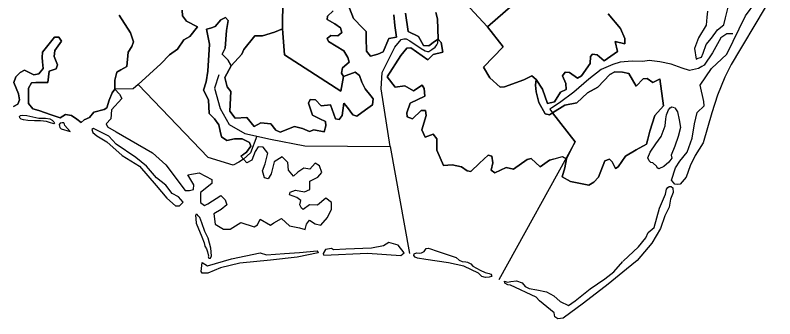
# Model space of a CAD drawing. Extents: x 1695041 to 1706254, y 786537 to 798223.
# Drawn here: x 1705452 to 1705600.4, y 794280.3 to 794339.6 of the extents above; entities that cross this region are included whole.
import ezdxf

# ---------------------------------------------------------------- set-up
doc = ezdxf.new("R2010")
doc.units = 0
doc.layers.add('Old_Level_20', color=7, linetype='Continuous')

msp = doc.modelspace()

# ---------------------------------------------------------------- linework, layer by layer
at = {"layer": 'Old_Level_20'}
for points in [[(1705549.32, 794341.72), (1705544.3, 794337.36), (1705535.68, 794346.69)], [(1705535.68, 794346.69), (1705544.3, 794337.36), (1705547.4, 794333.43), (1705543.54, 794329.5), (1705544.74, 794327.38), (1705546.8, 794325.59), (1705547.64, 794325.65), (1705551.4, 794327.01), (1705552.96, 794327.77), (1705553.84, 794327.05), (1705553.69, 794325.98), (1705553.81, 794324.63), (1705554.36, 794322.56), (1705555.6, 794320.36), (1705556.43, 794320.15), (1705556.98, 794320.56)], [(1705600.44, 794344.41), (1705596.9, 794338.42), (1705593.73, 794333.03), (1705591.9, 794330), (1705590.65, 794327.51), (1705589.21, 794323.98), (1705588.15, 794320.58), (1705586.41, 794314.67), (1705584.88, 794312.21), (1705583.92, 794310.17), (1705583.14, 794307.97), (1705581.92, 794306.62), (1705581.48, 794306.52), (1705580.91, 794306.6), (1705580.56, 794306.97), (1705580.23, 794307.39), (1705581.06, 794309.77), (1705581.91, 794311.1), (1705583.31, 794312.85), (1705584.29, 794315.63), (1705584.73, 794318.38), (1705585.29, 794320.64), (1705586.63, 794321.9), (1705586.56, 794322.78), (1705585.84, 794325.95), (1705588.08, 794329.21), (1705591.06, 794332), (1705594.68, 794339.51), (1705598.75, 794345.07)], [(1705504.35, 794342.96), (1705504.27, 794336.95), (1705502.71, 794336.35), (1705500.34, 794335.62), (1705498.86, 794335.6), (1705496.71, 794332.96), (1705496.33, 794332.01), (1705494.21, 794329.75), (1705493.6, 794330.88), (1705492.44, 794332.04), (1705493.04, 794333.2), (1705493.29, 794336.64), (1705493.64, 794338.63), (1705493.11, 794339.2), (1705492.24, 794338.76), (1705491.12, 794337.44), (1705490.21, 794337.07), (1705489.41, 794336.93), (1705489.99, 794334), (1705489.69, 794328.67), (1705489.32, 794326.58), (1705488.83, 794324.95), (1705489.81, 794323.07), (1705489.96, 794320.42), (1705490.97, 794319.35), (1705491.85, 794318.2), (1705492.1, 794316.94), (1705492.34, 794315.85), (1705493.38, 794315.15), (1705494.87, 794315.44), (1705496.41, 794315.49), (1705497.83, 794314.76), (1705498.09, 794314.03), (1705497.22, 794312.89), (1705496.2, 794312.1)], [(1705516.16, 794327.65), (1705515.64, 794324.76), (1705504.68, 794331.87), (1705504.27, 794336.95), (1705504.35, 794342.96)], [(1705570.27, 794337.06), (1705571.12, 794335.06), (1705571.14, 794334.01), (1705569.26, 794334.49), (1705569.73, 794332.54), (1705567.13, 794330.72), (1705565.7, 794331.92), (1705564.84, 794332.03), (1705564.4, 794331.58), (1705564.35, 794330.22), (1705562.65, 794327.78), (1705561.87, 794327.31), (1705560.32, 794328.43), (1705559.5, 794328.47), (1705558.94, 794327.79), (1705559.58, 794326.3), (1705559.68, 794325.11), (1705558.57, 794324.62), (1705557.37, 794322.67), (1705556.04, 794322.4), (1705555.05, 794325.19), (1705553.84, 794327.05), (1705552.96, 794327.77), (1705551.4, 794327.01), (1705547.64, 794325.65), (1705546.8, 794325.59), (1705544.74, 794327.38), (1705543.54, 794329.5), (1705547.4, 794333.43), (1705544.3, 794337.36), (1705549.32, 794341.72)], [(1705587.26, 794340.4), (1705587.15, 794339.26), (1705587.05, 794337.68), (1705585.51, 794335.24), (1705584.76, 794333.1), (1705585.1, 794331.07), (1705585.3, 794331.19), (1705586.13, 794331.42), (1705586.44, 794332.22), (1705587.02, 794333.91), (1705588.04, 794335.14), (1705589.27, 794336.77), (1705590.46, 794337.74), (1705590.79, 794339.1), (1705591.67, 794342.48)], [(1705484.67, 794340.6), (1705484.74, 794339.49), (1705485.49, 794338.44), (1705487.65, 794337.36), (1705486.18, 794335.48), (1705484.99, 794334.84), (1705483.75, 794333.02), (1705482.17, 794331.87), (1705480.46, 794330.11), (1705476.09, 794326.11), (1705475.07, 794325.21), (1705471.51, 794325.16), (1705471.47, 794326.91), (1705471.89, 794328.49), (1705472.65, 794328.96), (1705473.84, 794329.6), (1705474.1, 794332.42), (1705474.84, 794333.5), (1705475.12, 794334.46), (1705474.58, 794336.17), (1705472.32, 794339.66)], [(1705499.27, 794315.98), (1705498.02, 794312.72), (1705496.67, 794311.47), (1705495.72, 794310.9), (1705494.59, 794310.32), (1705489.75, 794311.8), (1705476.09, 794326.11), (1705480.46, 794330.11), (1705482.17, 794331.87), (1705483.75, 794333.02), (1705484.99, 794334.84), (1705486.18, 794335.48), (1705487.65, 794337.36), (1705485.49, 794338.44), (1705484.74, 794339.49), (1705484.67, 794340.6)], [(1705493.42, 794325.62), (1705494.14, 794324.74), (1705493.96, 794320.9), (1705495, 794319.5), (1705497.28, 794319.64), (1705498.72, 794317.87), (1705500.04, 794318.58), (1705501.97, 794318.42), (1705502.93, 794317.15), (1705503.77, 794316.77), (1705506.61, 794317.87), (1705508.16, 794317.48), (1705509.56, 794316.91), (1705510.41, 794317.25), (1705512.4, 794316.86), (1705512.74, 794318.03), (1705512.66, 794318.87), (1705511.57, 794319.37), (1705510.09, 794320.07), (1705509.33, 794322.44), (1705509.67, 794323.18), (1705510.69, 794323.09), (1705511.84, 794321.93), (1705513.65, 794322.13), (1705514.64, 794319.36), (1705515.33, 794319.25), (1705515.9, 794320.04), (1705516.26, 794322.47), (1705516.98, 794321.57), (1705518.02, 794320.16), (1705518.78, 794319.92), (1705520.5, 794321.13), (1705521.83, 794322.11), (1705522, 794323.28), (1705521.54, 794323.89), (1705520.43, 794325.26), (1705519.74, 794326.53), (1705519.29, 794327.85), (1705518.45, 794328.5), (1705516.16, 794327.65), (1705515.76, 794328.29), (1705516, 794329.33), (1705517.26, 794330.44), (1705517.04, 794331.38), (1705516.24, 794332.67), (1705513.26, 794334.51), (1705513.01, 794335.07), (1705513.7, 794335.66), (1705515.06, 794335.6), (1705515.87, 794336.27), (1705515.59, 794337.17), (1705514.5, 794337.93), (1705513, 794338.8), (1705513.04, 794339.45), (1705514.16, 794340.49)], [(1705514.16, 794340.49), (1705513.04, 794339.45), (1705513, 794338.8), (1705514.5, 794337.93), (1705515.59, 794337.17), (1705515.87, 794336.27), (1705515.06, 794335.6), (1705513.7, 794335.66), (1705513.01, 794335.07), (1705513.26, 794334.51), (1705516.24, 794332.67), (1705517.04, 794331.38), (1705517.26, 794330.44), (1705516, 794329.33), (1705515.76, 794328.29), (1705516.16, 794327.65)], [(1705517.37, 794341.01), (1705518.1, 794338.96), (1705519.97, 794337.07), (1705520.6, 794336.47), (1705520.58, 794335.21), (1705520.68, 794332.61), (1705521.45, 794331.65), (1705522.9, 794332), (1705523.95, 794332.45), (1705525.06, 794335.08), (1705526.56, 794335.37), (1705526.22, 794337.65), (1705526.03, 794339.68)], [(1705526.03, 794339.68), (1705526.22, 794337.65), (1705526.56, 794335.37), (1705525.06, 794335.08), (1705523.95, 794332.45), (1705522.9, 794332), (1705521.45, 794331.65), (1705520.68, 794332.61), (1705520.58, 794335.21), (1705520.6, 794336.47), (1705519.97, 794337.07), (1705518.1, 794338.96), (1705517.37, 794341.01)], [(1705557.19, 794311.48), (1705556.44, 794311.27), (1705554.58, 794309.99), (1705552.81, 794311.6), (1705552.05, 794311.41), (1705549.39, 794309.56), (1705547.98, 794309.87), (1705545.73, 794308.79), (1705545.04, 794309.35), (1705545.33, 794310.77), (1705545.15, 794312.08), (1705544.42, 794312.26), (1705542.73, 794310.72), (1705541.07, 794309.11), (1705540.32, 794309.19), (1705539.2, 794310.02), (1705537.41, 794310.37), (1705535.73, 794310.25), (1705534.42, 794313.28), (1705534.39, 794315.48), (1705533.67, 794316.38), (1705532.1, 794315.79), (1705531.5, 794317.2), (1705532.34, 794320.01), (1705532.19, 794320.98), (1705531.37, 794321.03), (1705529.65, 794319.37), (1705528.64, 794319.74), (1705528.57, 794320.58), (1705529.18, 794322.46), (1705532.04, 794323.82), (1705531.94, 794325.28), (1705531.54, 794325.93), (1705529.85, 794324.82), (1705528.17, 794325.84), (1705526.29, 794325.6), (1705524.72, 794327.59), (1705527.36, 794331.76), (1705528.52, 794333.17), (1705529.36, 794333.24), (1705532.62, 794330.94), (1705533.69, 794331.93), (1705535.61, 794332.38), (1705535.24, 794334.29), (1705534.67, 794334.93), (1705534.52, 794338.94), (1705534.2, 794340.17)], [(1705534.2, 794340.17), (1705534.52, 794338.94), (1705534.67, 794334.93), (1705533.96, 794334.5), (1705532.82, 794333.64), (1705531.8, 794333.73), (1705530.83, 794335.46), (1705528.8, 794336.46), (1705528.27, 794340.06)], [(1705528.27, 794340.06), (1705528.8, 794336.46), (1705530.83, 794335.46), (1705531.8, 794333.73), (1705532.82, 794333.64), (1705533.96, 794334.5), (1705534.67, 794334.93), (1705535.24, 794334.29), (1705535.61, 794332.38), (1705533.69, 794331.93), (1705532.62, 794330.94)], [(1705571.14, 794334.01), (1705571.12, 794335.06), (1705570.27, 794337.06), (1705567.91, 794339.93)], [(1705567.91, 794339.93), (1705570.27, 794337.06)], [(1705472.32, 794339.66), (1705474.58, 794336.17), (1705475.12, 794334.46), (1705474.84, 794333.5), (1705474.1, 794332.42), (1705473.84, 794329.6), (1705472.65, 794328.96), (1705471.89, 794328.49), (1705471.47, 794326.91), (1705471.51, 794325.16), (1705470.97, 794324.47), (1705470.37, 794323.04), (1705469.91, 794321.52), (1705469.4, 794321.21), (1705467.43, 794320.71), (1705466.53, 794319.62), (1705465.5, 794319.17), (1705464.94, 794318.65), (1705464.11, 794319.29), (1705463.03, 794320.04), (1705461.87, 794320.21), (1705460.8, 794319.55), (1705459.09, 794320.18), (1705456.67, 794320.98), (1705455.49, 794321.32), (1705454.65, 794322.39), (1705454.62, 794325.38), (1705455.19, 794326.44), (1705456.06, 794326.45), (1705458.41, 794326.48), (1705458.7, 794328.69), (1705460.06, 794329.18), (1705460.29, 794329.94), (1705459.62, 794331.57), (1705459.78, 794332.73), (1705461.07, 794334.59), (1705460.59, 794335.36), (1705459.72, 794335.35), (1705457.36, 794332.38), (1705457.29, 794331.37), (1705457.37, 794330.53), (1705457.51, 794329.2), (1705456.67, 794328.15), (1705455.65, 794327.96), (1705453.84, 794328.88), (1705452.98, 794328.44), (1705452.19, 794327.6), (1705451.77, 794326.45), (1705452.69, 794324.28), (1705452.9, 794323.08), (1705452.55, 794322.25), (1705451.69, 794321.8)], [(1705485.79, 794308.42), (1705488.01, 794308.79), (1705490.44, 794307.53), (1705490.48, 794306.76), (1705488.25, 794304.97), (1705488.23, 794303.02), (1705489.02, 794302.44), (1705489.7, 794302.76), (1705492.21, 794304.37), (1705493.05, 794303.56), (1705493.41, 794302.54), (1705492.28, 794301.68), (1705490.82, 794300.79), (1705491.1, 794298.76), (1705492.73, 794297.81), (1705494.04, 794297.81), (1705496.11, 794299.14), (1705498.74, 794298.26), (1705499.38, 794298.65), (1705499.92, 794299.77), (1705501.94, 794298.61), (1705502.54, 794299.06), (1705504.04, 794299.88), (1705505.62, 794298.44), (1705507.6, 794298.05), (1705508.67, 794297.73), (1705508.92, 794298.76), (1705509.56, 794299.58), (1705510.63, 794298.82), (1705511.73, 794298.59), (1705513.08, 794300.11), (1705513.85, 794301.72), (1705513.83, 794303.04), (1705512.72, 794303.87), (1705511.08, 794302.53), (1705509.56, 794302.58), (1705508.3, 794301.65), (1705507.97, 794301.89), (1705507.64, 794302.58), (1705507.84, 794303.4), (1705507.05, 794303.98), (1705505.65, 794304.55), (1705505.77, 794305.07), (1705506.78, 794305.41), (1705508.57, 794305.08), (1705509.57, 794305.59), (1705509.62, 794307.22), (1705511.17, 794307.97), (1705511.94, 794308.88), (1705511.48, 794310.19), (1705510.62, 794310.74), (1705509.62, 794309.51), (1705508.42, 794309.76), (1705507.24, 794308.96), (1705506.4, 794308.19), (1705505.42, 794309.36), (1705505.29, 794310.87), (1705504.18, 794311.97), (1705502.62, 794310.94), (1705502.02, 794308.63), (1705501.46, 794307.68), (1705500.74, 794307.86), (1705500.35, 794309.21), (1705500.9, 794310.6), (1705501.38, 794312.67), (1705500.5, 794313.82), (1705499.49, 794313.91), (1705498.89, 794313.02), (1705498.27, 794311.31), (1705497.28, 794310.8), (1705496.15, 794312.06), (1705497.22, 794312.89), (1705498.09, 794314.03), (1705497.83, 794314.76), (1705496.41, 794315.49), (1705494.87, 794315.44), (1705493.38, 794315.15), (1705492.34, 794315.85), (1705492.1, 794316.94), (1705491.85, 794318.2), (1705490.97, 794319.35), (1705489.96, 794320.42), (1705489.81, 794323.07), (1705488.83, 794324.95), (1705489.32, 794326.58), (1705489.69, 794328.67), (1705489.99, 794334), (1705489.41, 794336.93), (1705490.21, 794337.07), (1705491.12, 794337.44), (1705492.24, 794338.76), (1705493.11, 794339.2), (1705493.64, 794338.63), (1705493.29, 794336.64), (1705493.04, 794333.2), (1705492.44, 794332.04), (1705493.6, 794330.88), (1705494.21, 794329.75), (1705492.97, 794327.48), (1705493.42, 794325.62)], [(1705519.29, 794327.85), (1705519.74, 794326.53), (1705520.43, 794325.26), (1705521.54, 794323.89), (1705522, 794323.28), (1705521.83, 794322.11), (1705520.5, 794321.13), (1705518.78, 794319.92), (1705518.02, 794320.16), (1705516.98, 794321.57), (1705516.26, 794322.47), (1705515.9, 794320.04), (1705515.33, 794319.25), (1705514.64, 794319.36), (1705513.65, 794322.13), (1705511.84, 794321.93), (1705510.69, 794323.09), (1705509.67, 794323.18), (1705509.33, 794322.44), (1705510.09, 794320.07), (1705511.57, 794319.37), (1705512.66, 794318.87), (1705512.74, 794318.03), (1705512.4, 794316.86), (1705510.41, 794317.25), (1705509.56, 794316.91), (1705508.16, 794317.48), (1705506.61, 794317.87), (1705503.77, 794316.77), (1705502.93, 794317.15), (1705501.97, 794318.42), (1705500.04, 794318.58), (1705498.72, 794317.87), (1705497.28, 794319.64), (1705495, 794319.5), (1705493.96, 794320.9), (1705494.14, 794324.74), (1705493.42, 794325.62), (1705492.97, 794327.48), (1705494.21, 794329.75), (1705496.33, 794332.01), (1705496.71, 794332.96), (1705498.86, 794335.6), (1705500.34, 794335.62), (1705502.71, 794336.35), (1705504.27, 794336.95), (1705504.68, 794331.87), (1705515.64, 794324.76), (1705516.16, 794327.65), (1705518.45, 794328.5), (1705519.29, 794327.85)], [(1705592.23, 794336.01), (1705591.04, 794335.98), (1705589.86, 794335.19), (1705588.24, 794332.25), (1705586.66, 794329.86), (1705586.2, 794329.59), (1705585.55, 794329.19), (1705583.74, 794328.84), (1705582.33, 794329.27), (1705580.2, 794330.04), (1705578, 794330.55), (1705575.91, 794330.76), (1705574.63, 794330.58), (1705572.54, 794330.62), (1705570.2, 794330.44), (1705568.79, 794329.98), (1705566.5, 794329), (1705564.13, 794327.12), (1705561.18, 794324.62), (1705558.4, 794322.52), (1705556.86, 794321.55), (1705556.49, 794321.29), (1705556.98, 794320.56)], [(1705451.69, 794321.8), (1705452.55, 794322.25), (1705452.9, 794323.08), (1705452.69, 794324.28), (1705451.77, 794326.45), (1705452.19, 794327.6), (1705452.98, 794328.44), (1705453.84, 794328.88), (1705455.65, 794327.96), (1705456.67, 794328.15), (1705457.51, 794329.2), (1705457.37, 794330.53), (1705457.29, 794331.37), (1705457.36, 794332.38), (1705459.72, 794335.35), (1705460.59, 794335.36), (1705461.07, 794334.59), (1705459.78, 794332.73), (1705459.62, 794331.57), (1705460.29, 794329.94), (1705460.06, 794329.18), (1705458.7, 794328.69), (1705458.41, 794326.48), (1705456.06, 794326.45), (1705455.19, 794326.44), (1705454.62, 794325.38), (1705454.65, 794322.39), (1705455.49, 794321.32), (1705456.67, 794320.98), (1705459.09, 794320.18), (1705460.8, 794319.55), (1705461.87, 794320.21), (1705463.03, 794320.04), (1705464.11, 794319.29), (1705464.94, 794318.65), (1705465.5, 794319.17), (1705466.53, 794319.62), (1705467.43, 794320.71), (1705469.4, 794321.21), (1705469.91, 794321.52), (1705470.37, 794323.04), (1705470.97, 794324.47), (1705471.51, 794325.16), (1705472.44, 794324.22), (1705472.89, 794323.35), (1705470.85, 794321.12), (1705470.72, 794319.36), (1705469.84, 794318.38), (1705470.09, 794317.83), (1705471.77, 794316.82), (1705478.83, 794312.75), (1705481.44, 794310.36), (1705485.23, 794305.34), (1705486.1, 794305.34), (1705486.86, 794305.54), (1705486.91, 794306.45), (1705485.79, 794308.42)], [(1705525.3, 794313.95), (1705523.54, 794325.24), (1705523.72, 794328.46), (1705526.18, 794333.37), (1705527.42, 794334.87), (1705527.96, 794335.04), (1705528.44, 794335), (1705529.11, 794334.63), (1705531.34, 794333.1), (1705532.13, 794332.66), (1705532.61, 794332.53), (1705532.85, 794332.53), (1705533.46, 794332.93), (1705534.09, 794333.4), (1705534.43, 794333.82), (1705534.59, 794334.24), (1705534.67, 794334.93)], [(1705532.62, 794330.94), (1705529.36, 794333.24), (1705528.52, 794333.17), (1705527.36, 794331.76), (1705524.72, 794327.59), (1705526.29, 794325.6), (1705528.17, 794325.84), (1705529.85, 794324.82), (1705531.54, 794325.93), (1705531.94, 794325.28), (1705532.04, 794323.82), (1705529.18, 794322.46), (1705528.57, 794320.58), (1705528.64, 794319.74), (1705529.65, 794319.37), (1705531.37, 794321.03), (1705532.19, 794320.98), (1705532.34, 794320.01), (1705531.5, 794317.2), (1705532.1, 794315.79), (1705533.67, 794316.38), (1705534.39, 794315.48), (1705534.42, 794313.28), (1705535.73, 794310.25), (1705537.41, 794310.37), (1705539.2, 794310.02), (1705540.32, 794309.19), (1705541.07, 794309.11), (1705542.73, 794310.72), (1705544.42, 794312.26), (1705545.15, 794312.08), (1705545.33, 794310.77), (1705545.04, 794309.35), (1705545.73, 794308.79), (1705547.98, 794309.87), (1705549.39, 794309.56), (1705552.05, 794311.41), (1705552.81, 794311.6), (1705554.58, 794309.99), (1705556.44, 794311.27), (1705558.99, 794311.99), (1705559.71, 794311.53), (1705559.44, 794309.78), (1705558.91, 794308.04), (1705560.51, 794307.13), (1705564.1, 794306.42), (1705565.07, 794307), (1705565.97, 794307.98), (1705567.2, 794311.19), (1705568.16, 794311.49), (1705568.65, 794310.98), (1705569.33, 794309.7), (1705569.85, 794310.01), (1705571.24, 794312.07), (1705573.38, 794313.34), (1705575.37, 794314.43), (1705575.66, 794315.4), (1705576.04, 794316.96), (1705577.02, 794320.03), (1705578.7, 794321.92), (1705577.99, 794327.2), (1705577.92, 794327.16), (1705576.59, 794326.46), (1705575.5, 794327.24), (1705574.72, 794327.22), (1705573.37, 794325.79), (1705571.91, 794328.22), (1705570.69, 794328.48), (1705569.16, 794328.54), (1705568.21, 794328.06), (1705565.83, 794325.58), (1705563.85, 794324.48), (1705561.77, 794322.53), (1705559.43, 794322.03), (1705556.98, 794320.56), (1705556.43, 794320.15), (1705555.6, 794320.36), (1705554.36, 794322.56), (1705553.81, 794324.63), (1705553.69, 794325.98), (1705553.84, 794327.05), (1705555.05, 794325.19), (1705556.04, 794322.4), (1705557.37, 794322.67), (1705558.57, 794324.62), (1705559.68, 794325.11), (1705559.58, 794326.3), (1705558.94, 794327.79), (1705559.5, 794328.47), (1705560.32, 794328.43), (1705561.87, 794327.31), (1705562.65, 794327.78), (1705564.35, 794330.22), (1705564.4, 794331.58), (1705564.84, 794332.03), (1705565.7, 794331.92), (1705567.13, 794330.72), (1705569.73, 794332.54), (1705569.26, 794334.49), (1705571.14, 794334.01)], [(1705577.99, 794327.2), (1705578.7, 794321.92), (1705577.02, 794320.03), (1705576.04, 794316.96), (1705575.66, 794315.4), (1705575.37, 794314.43), (1705573.38, 794313.34), (1705571.24, 794312.07), (1705569.85, 794310.01), (1705569.33, 794309.7), (1705568.65, 794310.98), (1705568.16, 794311.49), (1705567.2, 794311.19), (1705565.97, 794307.98), (1705565.07, 794307), (1705564.1, 794306.42), (1705560.51, 794307.13), (1705558.91, 794308.04), (1705559.44, 794309.78), (1705559.71, 794311.53), (1705559.71, 794311.53), (1705561.46, 794314.88), (1705556.98, 794320.56), (1705559.43, 794322.03), (1705561.77, 794322.53), (1705563.85, 794324.48), (1705565.83, 794325.58), (1705568.21, 794328.06), (1705569.16, 794328.54), (1705570.69, 794328.48), (1705571.91, 794328.22), (1705573.37, 794325.79), (1705574.72, 794327.22), (1705575.5, 794327.24), (1705576.59, 794326.46), (1705577.92, 794327.16), (1705577.99, 794327.2)], [(1705491.85, 794328), (1705491, 794325.38), (1705492.09, 794321.39), (1705493.84, 794318.26), (1705496.91, 794316.52), (1705501.89, 794315.39), (1705508.64, 794314.1), (1705525.3, 794313.95)], [(1705580.88, 794321.56), (1705581.44, 794320.72), (1705581.74, 794319.19), (1705581.99, 794317.7), (1705581.55, 794315.95), (1705580.88, 794314.04), (1705580.21, 794312.3), (1705580.32, 794311.72), (1705579.73, 794310.9), (1705578.77, 794310.04), (1705577.81, 794309.62), (1705577.47, 794309.78), (1705577.36, 794310.05), (1705576.6, 794310.77), (1705576.24, 794310.86), (1705575.86, 794311.17), (1705575.64, 794311.73), (1705576.11, 794312.86), (1705577.2, 794314.46), (1705578.24, 794315.92), (1705579.02, 794318), (1705579.17, 794319.4), (1705579.25, 794320.16), (1705579.67, 794321.16), (1705579.99, 794321.54), (1705580.34, 794321.7), (1705580.85, 794321.58)], [(1705456.96, 794319.48), (1705457.97, 794319.52), (1705458.79, 794319.36), (1705459.29, 794319.13), (1705459.57, 794318.79), (1705459.7, 794318.56), (1705459.6, 794318.43), (1705458.75, 794318.67), (1705458.14, 794318.84), (1705456.95, 794319), (1705455.83, 794319), (1705454.49, 794319.08), (1705453.69, 794319.16), (1705453.2, 794319.32), (1705452.92, 794319.56), (1705452.87, 794319.82), (1705453.08, 794320.03), (1705453.56, 794320.12), (1705454.29, 794320.03), (1705456.65, 794319.51), (1705457.02, 794319.49)], [(1705556.98, 794320.56), (1705561.46, 794314.88), (1705546.54, 794287.93)], [(1705461.04, 794317.44), (1705462.75, 794316.92), (1705461.74, 794318.07), (1705461.67, 794318.36), (1705461.52, 794318.57), (1705461.24, 794318.61), (1705460.82, 794318.51), (1705460.65, 794318.24), (1705460.68, 794317.95), (1705460.76, 794317.67), (1705461.02, 794317.45)], [(1705470.31, 794316.01), (1705467.35, 794317.47), (1705467.02, 794317.28), (1705467.2, 794316.69), (1705467.97, 794316.08), (1705469.97, 794314.86), (1705472.94, 794312.2), (1705476.35, 794310.14), (1705479.59, 794306.34), (1705481.65, 794303.84), (1705483.37, 794302.38), (1705484.11, 794302.39), (1705484.82, 794303.1), (1705483.94, 794304.1), (1705482.69, 794304.8), (1705481.44, 794306.4), (1705479.65, 794307.87), (1705477.68, 794310.15), (1705475.62, 794311.8), (1705471.79, 794314.42), (1705470.32, 794316)], [(1705525.3, 794313.95), (1705529.05, 794293.05)], [(1705570.81, 794291.55), (1705573.78, 794294.33), (1705575.22, 794296.14), (1705575.7, 794297.19), (1705576.85, 794298.16), (1705577.89, 794301.9), (1705579.11, 794304.65), (1705579.3, 794305.65), (1705579.56, 794305.96), (1705579.83, 794306.15), (1705580.22, 794306.13), (1705580.49, 794305.86), (1705580.56, 794304.99), (1705580.05, 794303.7), (1705579.8, 794302.13), (1705578.92, 794300.43), (1705578.11, 794297.93), (1705576.43, 794295.07), (1705573.52, 794291.7), (1705571.44, 794290.01), (1705567.86, 794287.08), (1705563.05, 794283.32), (1705559.08, 794280.4), (1705558.02, 794280.28), (1705557.47, 794280.69), (1705557.31, 794281.45), (1705554.49, 794283.82), (1705553.82, 794284.49), (1705548.83, 794286.87), (1705548.31, 794286.92), (1705547.7, 794287.26), (1705547.64, 794287.62), (1705548.21, 794287.48), (1705548.86, 794287.59), (1705550, 794287.71), (1705551.08, 794287.35), (1705551.64, 794286.6), (1705552.43, 794286.21), (1705553.93, 794285.97), (1705555.81, 794285.57), (1705557.28, 794284.76), (1705558.52, 794283.66), (1705560.11, 794282.91), (1705561.42, 794283.77), (1705564.38, 794286.16), (1705567.23, 794288.11), (1705568.96, 794289.46), (1705570.76, 794291.51)], [(1705487.28, 794300.64), (1705487.37, 794298.97), (1705488.47, 794296.3), (1705488.96, 794295.14), (1705489.07, 794294.46), (1705489.4, 794293.94), (1705489.59, 794293.39), (1705489.78, 794292.53), (1705489.74, 794292.37), (1705489.85, 794292.14), (1705490.2, 794292.16), (1705490.39, 794292.61), (1705490.27, 794294.12), (1705489.73, 794296.04), (1705489.1, 794297.35), (1705488.53, 794299.02), (1705488.08, 794300.11), (1705487.81, 794300.4), (1705487.59, 794300.66), (1705487.49, 794300.7), (1705487.35, 794300.68), (1705487.3, 794300.66)], [(1705512.31, 794292.74), (1705520.89, 794293.14), (1705527.4, 794292.65), (1705528.01, 794293.19), (1705526.84, 794294.68), (1705525.02, 794295.2), (1705524, 794294.52), (1705521.67, 794294.11), (1705516.64, 794293.87), (1705514.19, 794293.78), (1705513.8, 794294.01), (1705512.67, 794293.85), (1705512.2, 794293.06), (1705512.27, 794292.75)], [(1705545.08, 794288.53), (1705544.66, 794288.43), (1705543.91, 794288.34), (1705543.18, 794288.55), (1705542.54, 794289.19), (1705539.66, 794290.59), (1705536.66, 794291.25), (1705532.23, 794291.86), (1705530.6, 794292.17), (1705530.17, 794292.34), (1705529.94, 794292.66), (1705529.97, 794292.99), (1705530.41, 794293.21), (1705530.95, 794293.15), (1705531.41, 794293.21), (1705531.96, 794293.45), (1705532.34, 794294), (1705532.7, 794294.09), (1705533.14, 794293.98), (1705534.3, 794293.59), (1705536.05, 794292.96), (1705538.19, 794292.24), (1705538.79, 794291.75), (1705539.34, 794291.47), (1705540.07, 794291.41), (1705540.42, 794291.35), (1705541.06, 794291.02), (1705541.43, 794290.55), (1705542.87, 794289.81), (1705543.85, 794289.35), (1705544.62, 794289.17), (1705544.95, 794289.03), (1705545.08, 794288.81), (1705545.12, 794288.51)], [(1705511.02, 794293.65), (1705511.25, 794293.16), (1705507.15, 794292.34), (1705501.91, 794291.78), (1705495.92, 794291.16), (1705492.13, 794290.27), (1705489.67, 794289.19), (1705488.55, 794289.22), (1705488.4, 794289.53), (1705488.44, 794290.12), (1705488.58, 794291.32), (1705489.58, 794290.67), (1705494.27, 794292.01), (1705499.92, 794293.18), (1705501.15, 794292.81), (1705504.66, 794293.06), (1705507.56, 794293.28), (1705511.05, 794293.6)]]:
    msp.add_lwpolyline(points, dxfattribs=at)

doc.saveas('drawing.dxf')
